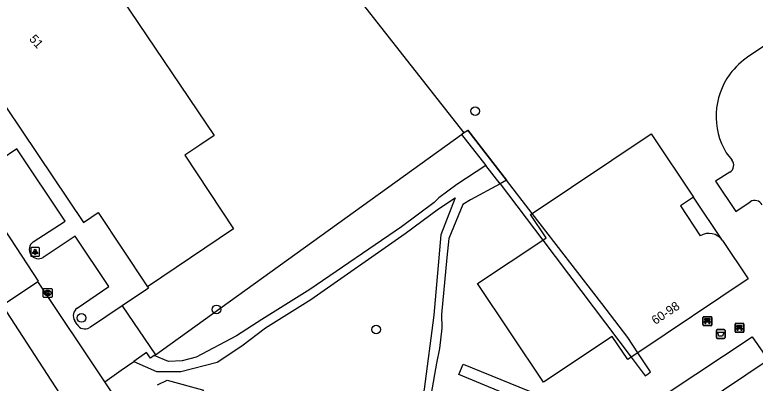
# Model space of a CAD drawing. Extents: x 158352 to 159489, y 383828 to 384597.
# Drawn here: x 158602.1 to 158685.5, y 384370.6 to 384412.1 of the extents above; entities that cross this region are included whole.
import ezdxf

# ---------------------------------------------------------------- set-up
doc = ezdxf.new("R2010")
doc.units = 0
for name, color, linetype in [('IMGEO_Afvalbak', 7, 'Continuous'), ('IMGEO_Bank', 7, 'Continuous'), ('IMGEO_Boom', 7, 'Continuous'), ('IMGEO_Groenvoorziening', 7, 'Continuous'), ('IMGEO_Haag', 7, 'Continuous'), ('IMGEO_Hek', 7, 'Continuous'), ('IMGEO_Kolk', 7, 'Continuous'), ('IMGEO_Lichtpunt', 7, 'Continuous'), ('IMGEO_Pand', 7, 'Continuous'), ('IMGEO_Pand_nummerreeks', 7, 'Continuous'), ('IMGEO_Pand_overbouw', 7, 'Continuous'), ('IMGEO_Parkeervlak_open', 7, 'Continuous'), ('IMGEO_Rijbaan_lokaal_gesloten', 7, 'Continuous'), ('IMGEO_Rijbaan_lokaal_open', 7, 'Continuous'), ('IMGEO_Voetpad_onverhard', 7, 'Continuous')]:
    doc.layers.add(name, color=color, linetype=linetype)

msp = doc.modelspace()

# ---------------------------------------------------------------- linework, layer by layer
at = {"layer": 'IMGEO_Afvalbak'}
for p, q in [((158681.157, 384375.749), (158681.157, 384376.549)), ((158681.157, 384376.549), (158681.157, 384375.749)), ((158681.257, 384376.649), (158682.047, 384376.649)), ((158682.047, 384376.649), (158681.257, 384376.649)), ((158682.147, 384376.549), (158682.147, 384375.749)), ((158682.147, 384375.749), (158682.147, 384376.549)), ((158682.047, 384375.649), (158681.257, 384375.649)), ((158681.257, 384375.649), (158682.047, 384375.649))]:
    msp.add_line(p, q, dxfattribs=at)
msp.add_lwpolyline([(158681.3, 384376.363), (158682.004, 384376.363), (158681.855, 384375.893), (158681.449, 384375.893), (158681.3, 384376.363)], dxfattribs=at)
for centre, start, end in [((158681.257, 384376.549), 90, 180), ((158681.257, 384376.549), 90, 180), ((158682.047, 384376.549), 0, 90), ((158682.047, 384376.549), 360, 90), ((158681.257, 384375.749), 180, 270), ((158681.257, 384375.749), 180, 270), ((158682.047, 384375.749), 270, 0), ((158682.047, 384375.749), 270, 0)]:
    msp.add_arc(centre, 0.1, start, end, dxfattribs=at)
at = {"layer": 'IMGEO_Bank'}
for p, q in [((158679.646, 384377.168), (158679.646, 384378.009)), ((158679.646, 384378.009), (158679.646, 384377.168)), ((158679.721, 384378.093), (158680.562, 384378.093)), ((158680.562, 384378.093), (158679.721, 384378.093)), ((158680.646, 384378.018), (158680.646, 384377.177)), ((158680.646, 384377.177), (158680.646, 384378.018)), ((158680.343, 384377.491), (158679.95, 384377.491)), ((158679.955, 384377.599), (158679.955, 384377.705)), ((158679.999, 384377.705), (158679.999, 384377.599)), ((158680.287, 384377.711), (158680.005, 384377.711)), ((158680.005, 384377.593), (158680.287, 384377.593)), ((158680.293, 384377.599), (158680.293, 384377.705)), ((158680.337, 384377.705), (158680.337, 384377.599)), ((158683.259, 384376.413), (158683.259, 384377.254)), ((158683.259, 384377.254), (158683.259, 384376.413)), ((158683.334, 384377.338), (158684.175, 384377.338)), ((158684.175, 384377.338), (158683.334, 384377.338)), ((158684.259, 384377.263), (158684.259, 384376.422)), ((158684.259, 384376.422), (158684.259, 384377.263)), ((158680.571, 384377.093), (158679.73, 384377.093)), ((158679.73, 384377.093), (158680.571, 384377.093)), ((158684.184, 384376.338), (158683.343, 384376.338)), ((158683.343, 384376.338), (158684.184, 384376.338)), ((158683.956, 384376.736), (158683.563, 384376.736)), ((158683.568, 384376.844), (158683.568, 384376.95)), ((158683.612, 384376.95), (158683.612, 384376.844)), ((158683.9, 384376.956), (158683.618, 384376.956)), ((158683.618, 384376.838), (158683.9, 384376.838)), ((158683.906, 384376.844), (158683.906, 384376.95)), ((158683.95, 384376.95), (158683.95, 384376.844))]:
    msp.add_line(p, q, dxfattribs=at)
for points in [[(158679.893, 384377.491), (158679.751, 384377.491), (158679.863, 384377.593), (158679.949, 384377.593)], [(158679.949, 384377.711), (158679.863, 384377.711), (158679.863, 384377.872), (158680.426, 384377.872), (158680.426, 384377.711), (158680.343, 384377.711)], [(158679.943, 384377.484), (158679.943, 384377.277), (158679.9, 384377.277), (158679.9, 384377.484)], [(158680.343, 384377.593), (158680.426, 384377.593), (158680.538, 384377.491), (158680.399, 384377.491)], [(158680.393, 384377.484), (158680.393, 384377.277), (158680.349, 384377.277), (158680.349, 384377.484)], [(158683.562, 384376.956), (158683.476, 384376.956), (158683.476, 384377.117), (158684.039, 384377.117), (158684.039, 384376.956), (158683.956, 384376.956)], [(158683.506, 384376.736), (158683.364, 384376.736), (158683.476, 384376.838), (158683.562, 384376.838)], [(158683.556, 384376.729), (158683.556, 384376.522), (158683.513, 384376.522), (158683.513, 384376.729)], [(158683.956, 384376.838), (158684.039, 384376.838), (158684.151, 384376.736), (158684.012, 384376.736)], [(158684.006, 384376.729), (158684.006, 384376.522), (158683.962, 384376.522), (158683.962, 384376.729)]]:
    msp.add_lwpolyline(points, dxfattribs=at)
for centre, radius, start, end in [((158679.724, 384378.015), 0.0779, 92.4484, 184.28452), ((158679.724, 384378.015), 0.0779, 92.4484, 184.28452), ((158680.568, 384378.015), 0.0779, 2.4484, 94.28452), ((158680.568, 384378.015), 0.0779, 2.4484, 94.28452), ((158679.724, 384377.171), 0.0779, 182.4484, 274.28452), ((158679.724, 384377.171), 0.0779, 182.4484, 274.28452), ((158679.893, 384377.484), 0.00671, 2.89567, 87.10433), ((158679.95, 384377.484), 0.00671, 92.89567, 177.10433), ((158679.948, 384377.704), 0.00671, 2.89567, 87.10433), ((158679.948, 384377.6), 0.00671, 272.89567, 357.10433), ((158680.005, 384377.704), 0.00671, 92.89567, 177.10433), ((158680.005, 384377.6), 0.00671, 182.89567, 267.10433), ((158680.287, 384377.704), 0.00671, 2.89567, 87.10433), ((158680.287, 384377.6), 0.00671, 272.89567, 357.10433), ((158680.344, 384377.704), 0.00671, 92.89567, 177.10433), ((158680.344, 384377.6), 0.00671, 182.89567, 267.10433), ((158680.342, 384377.484), 0.00671, 2.89567, 87.10433), ((158680.399, 384377.484), 0.00671, 92.89567, 177.10433), ((158680.568, 384377.171), 0.0779, 272.4484, 4.28452), ((158680.568, 384377.171), 0.0779, 272.4484, 4.28452), ((158683.337, 384377.26), 0.0779, 92.4484, 184.28452), ((158683.337, 384377.26), 0.0779, 92.4484, 184.28452), ((158684.181, 384377.26), 0.0779, 2.4484, 94.28452), ((158684.181, 384377.26), 0.0779, 2.4484, 94.28452), ((158683.337, 384376.416), 0.0779, 182.4484, 274.28452), ((158683.337, 384376.416), 0.0779, 182.4484, 274.28452), ((158683.506, 384376.729), 0.00671, 2.89567, 87.10433), ((158683.563, 384376.729), 0.00671, 92.89567, 177.10433), ((158683.561, 384376.949), 0.00671, 2.89567, 87.10433), ((158683.561, 384376.845), 0.00671, 272.89567, 357.10433), ((158683.618, 384376.949), 0.00671, 92.89567, 177.10433), ((158683.618, 384376.845), 0.00671, 182.89567, 267.10433), ((158683.9, 384376.949), 0.00671, 2.89567, 87.10433), ((158683.9, 384376.845), 0.00671, 272.89567, 357.10433), ((158683.957, 384376.949), 0.00671, 92.89567, 177.10433), ((158683.957, 384376.845), 0.00671, 182.89567, 267.10433), ((158683.955, 384376.729), 0.00671, 2.89567, 87.10433), ((158684.012, 384376.729), 0.00671, 92.89567, 177.10433), ((158684.181, 384376.416), 0.0779, 272.4484, 4.28452), ((158684.181, 384376.416), 0.0779, 272.4484, 4.28452)]:
    msp.add_arc(centre, radius, start, end, dxfattribs=at)
at = {"layer": 'IMGEO_Boom'}
for centre in [(158653.998, 384401.252), (158624.849, 384378.917), (158609.656, 384377.951), (158642.838, 384376.645)]:
    msp.add_circle(centre, 0.489, dxfattribs=at)
at = {"layer": 'IMGEO_Groenvoorziening'}
for points in [[(158620.74, 384439.534), (158623.045, 384436.621), (158652.695, 384398.823), (158652.574, 384398.736)], [(158653.171, 384399.122), (158657.521, 384393.485), (158657.521, 384393.485)], [(158617.97, 384373.799), (158652.453, 384398.648)], [(158657.521, 384393.485), (158656.794, 384393.085)], [(158643.13, 384347.868), (158675.357, 384369.296), (158675.482, 384369.379), (158675.607, 384369.462), (158685.2, 384375.84), (158686.987, 384373.219)], [(158641.434, 384342.662), (158670.801, 384362.332), (158671.801, 384363.005), (158686.987, 384373.219)], [(158662.118, 384368.88), (158661.451, 384367.698), (158652.15, 384371.583), (158652.628, 384372.736), (158662.118, 384368.88)], [(158618.23, 384370.405), (158619.305, 384370.951), (158623.296, 384369.846), (158639.55, 384345.488), (158641.728, 384346.935)]]:
    msp.add_lwpolyline(points, dxfattribs=at)
at = {"layer": 'IMGEO_Haag'}
for points in [[(158652.574, 384398.736), (158653.171, 384399.122)], [(158657.521, 384393.485), (158653.171, 384399.122)], [(158652.453, 384398.648), (158652.574, 384398.736)], [(158652.453, 384398.648), (158655.199, 384395.129)], [(158656.794, 384393.085), (158661.594, 384386.731)], [(158660.408, 384389.743), (158657.521, 384393.485)], [(158672.315, 384374.03), (158671.193, 384375.764), (158668.25, 384379.581), (158660.408, 384389.743)], [(158661.594, 384386.731), (158671.567, 384373.529)], [(158617.085, 384381.476), (158617.196, 384381.31), (158614.246, 384379.331)], [(158671.567, 384373.529), (158673.149, 384371.434), (158673.458, 384371.665), (158673.719, 384371.861), (158672.315, 384374.03)]]:
    msp.add_lwpolyline(points, dxfattribs=at)
at = {"layer": 'IMGEO_Hek'}
msp.add_lwpolyline([(158614.246, 384379.331), (158617.97, 384373.799)], dxfattribs=at)
at = {"layer": 'IMGEO_Kolk'}
for p, q in [((158605.412, 384381.272), (158606.264, 384381.272)), ((158605.337, 384380.346), (158605.337, 384381.198)), ((158605.848, 384380.492), (158605.823, 384380.492)), ((158605.825, 384381.052), (158605.85, 384381.052)), ((158606.338, 384381.198), (158606.338, 384380.346)), ((158606.264, 384380.272), (158605.412, 384380.272))]:
    msp.add_line(p, q, dxfattribs=at)
for points in [[(158605.412, 384381.272), (158606.264, 384381.272)], [(158605.337, 384380.346), (158605.337, 384381.198)], [(158605.658, 384380.972), (158605.781, 384380.972), (158605.781, 384380.821), (158605.911, 384380.972), (158606.075, 384380.972), (158605.929, 384380.821), (158606.082, 384380.572), (158605.93, 384380.572), (158605.845, 384380.736), (158605.781, 384380.669), (158605.781, 384380.572), (158605.658, 384380.572), (158605.658, 384380.972)], [(158606.338, 384381.198), (158606.338, 384380.346)], [(158606.264, 384380.272), (158605.412, 384380.272)]]:
    msp.add_lwpolyline(points, dxfattribs=at)
for centre, start, end in [((158605.414, 384381.196), 91.55205, 178.44795), ((158605.414, 384381.196), 91.55205, 178.44795), ((158606.262, 384381.196), 1.55205, 88.44795), ((158606.262, 384381.196), 1.55205, 88.44795), ((158605.414, 384380.348), 181.55205, 268.44795), ((158605.414, 384380.348), 181.55205, 268.44795), ((158606.262, 384380.348), 271.55205, 358.44795), ((158606.262, 384380.348), 271.55205, 358.44795)]:
    msp.add_arc(centre, 0.0765, start, end, dxfattribs=at)
for centre, major_axis, ratio, start_param, end_param in [((158605.824, 384380.772), (-0.387, 0.002), 0.722429, 4.712389, 7.853982), ((158605.849, 384380.772), (-0.39, 0.002), 0.717154, 1.570796, 4.712389)]:
    msp.add_ellipse(centre, major_axis=major_axis, ratio=ratio, start_param=start_param, end_param=end_param, dxfattribs=at)
at = {"layer": 'IMGEO_Lichtpunt'}
for p, q in [((158603.931, 384385.802), (158603.931, 384384.995)), ((158603.931, 384385.802), (158603.931, 384384.995)), ((158604.833, 384385.897), (158604.025, 384385.897)), ((158604.833, 384385.897), (158604.025, 384385.897)), ((158604.927, 384384.995), (158604.927, 384385.802)), ((158604.927, 384384.995), (158604.927, 384385.802)), ((158604.025, 384384.901), (158604.833, 384384.901)), ((158604.025, 384384.901), (158604.833, 384384.901))]:
    msp.add_line(p, q, dxfattribs=at)
for points in [[(158604.305, 384385.466), (158604.344, 384385.438), (158604.156, 384385.176), (158604.118, 384385.203), (158604.305, 384385.466)], [(158604.517, 384385.438), (158604.555, 384385.465), (158604.742, 384385.203), (158604.703, 384385.175), (158604.517, 384385.438)], [(158604.407, 384385.418), (158604.454, 384385.418), (158604.454, 384385.096), (158604.407, 384385.096), (158604.407, 384385.418)]]:
    msp.add_lwpolyline(points, dxfattribs=at)
msp.add_circle((158604.43, 384385.6), 0.0994, dxfattribs=at)
for centre, start, end in [((158604.025, 384385.802), 90, 180), ((158604.025, 384385.802), 90, 180), ((158604.833, 384385.802), 0, 90), ((158604.833, 384385.802), 0, 90), ((158604.025, 384384.995), 180, 270), ((158604.025, 384384.995), 180, 270), ((158604.833, 384384.995), 270, 0), ((158604.833, 384384.995), 270, 360)]:
    msp.add_arc(centre, 0.0946, start, end, dxfattribs=at)
at = {"layer": 'IMGEO_Pand'}
for points in [[(158616.878, 384436.328), (158625.857, 384426.613), (158621.431, 384422.545), (158621.016, 384422.978), (158613.179, 384415.471), (158624.577, 384398.511), (158622.984, 384397.441), (158621.283, 384396.298), (158626.768, 384387.984), (158617.085, 384381.476)], [(158598.624, 384408.042), (158598.814, 384407.832), (158597.717, 384406.798), (158609.87, 384388.708), (158611.53, 384389.824), (158617.021, 384381.572), (158617.085, 384381.476)], [(158660.408, 384389.743), (158673.813, 384398.696), (158678.575, 384391.571), (158677.095, 384390.582), (158679.345, 384387.214)], [(158661.594, 384386.731), (158661.984, 384386.992), (158660.227, 384389.622), (158660.408, 384389.743)], [(158671.567, 384373.529), (158671.168, 384373.262), (158669.415, 384375.866), (158661.671, 384370.716), (158654.25, 384381.827), (158661.594, 384386.731)], [(158681.84, 384386.687), (158684.743, 384382.343), (158672.315, 384374.03)], [(158672.315, 384374.03), (158671.567, 384373.529)]]:
    msp.add_lwpolyline(points, dxfattribs=at)
msp.add_arc((158680.315, 384385.636), 1.852, 34.57477, 121.57154, dxfattribs=at)
at = {"layer": 'IMGEO_Pand_overbouw'}
msp.add_lwpolyline([(158681.84, 384386.687), (158678.575, 384391.571), (158677.095, 384390.582), (158679.345, 384387.214)], dxfattribs=at)
msp.add_arc((158680.315, 384385.636), 1.852, 34.57477, 121.57154, dxfattribs=at)
at = {"layer": 'IMGEO_Parkeervlak_open'}
for points in [[(158604.196, 384386.515), (158607.807, 384388.872), (158602.384, 384397.019), (158598.797, 384394.612)], [(158609.161, 384379.068), (158612.729, 384381.479), (158608.952, 384387.175), (158605.334, 384384.779)], [(158614.246, 384379.331), (158610.535, 384376.842)], [(158614.246, 384379.331), (158617.97, 384373.799)], [(158609.15, 384377.206), (158608.895, 384377.641)], [(158617.85, 384373.714), (158617.97, 384373.799)], [(158612.277, 384370.752), (158614.122, 384372.048), (158615.556, 384373.055)]]:
    msp.add_lwpolyline(points, dxfattribs=at)
for centre, radius, start, end in [((158604.8, 384385.67), 1.039, 125.52581, 300.96627), ((158609.783, 384378.214), 1.056, 126.04306, 212.83886), ((158610.038, 384377.77), 1.052, 212.38648, 298.16305)]:
    msp.add_arc(centre, radius, start, end, dxfattribs=at)
at = {"layer": 'IMGEO_Rijbaan_lokaal_gesloten'}
for points in [[(158689.789, 384410.772), (158689.013, 384410.253), (158684.802, 384407.456)], [(158682.268, 384396.558), (158682.912, 384395.76)], [(158682.687, 384394.384), (158681.049, 384393.353), (158683.33, 384389.947), (158684.972, 384391.046)], [(158600.765, 384379.404), (158604.726, 384382.045)], [(158612.277, 384370.752), (158604.726, 384382.045)], [(158618.74, 384351.667), (158600.765, 384379.404)], [(158623.109, 384354.586), (158612.277, 384370.752)]]:
    msp.add_lwpolyline(points, dxfattribs=at)
for centre, radius, start, end in [((158689.883, 384400.024), 9.002, 124.35943, 143.16062), ((158689.129, 384400.682), 8.005, 143.69286, 211.01054), ((158682.152, 384395.178), 0.957, 303.95967, 37.46699), ((158685.488, 384390.26), 0.94, 28.3941, 123.27257)]:
    msp.add_arc(centre, radius, start, end, dxfattribs=at)
at = {"layer": 'IMGEO_Rijbaan_lokaal_open'}
msp.add_lwpolyline([(158604.726, 384382.045), (158604.826, 384382.111), (158601.702, 384386.852), (158596.446, 384394.622), (158592.25, 384400.979), (158591.846, 384401.527)], dxfattribs=at)
at = {"layer": 'IMGEO_Voetpad_onverhard'}
for points in [[(158655.199, 384395.129), (158651.925, 384392.99), (158649.9, 384391.477), (158649.354, 384390.952), (158645.674, 384388.224), (158635.373, 384381.177), (158629.945, 384377.795), (158627.097, 384375.927), (158622.559, 384373.524), (158621.002, 384373.124), (158619.467, 384373.035), (158617.85, 384373.714)], [(158656.794, 384393.085), (158655.199, 384395.129)], [(158656.794, 384393.085), (158653.471, 384391.255), (158652.581, 384390.743), (158651.022, 384386.908), (158650.779, 384384.759), (158650.184, 384378.327), (158650.223, 384376.817), (158649.956, 384374.525), (158649.645, 384372.857), (158648.447, 384366.032), (158647.954, 384363.379), (158647.108, 384360.265), (158645.92, 384356.335), (158643.727, 384349.72), (158643.137, 384347.891), (158643.13, 384347.868)], [(158615.556, 384373.055), (158618.109, 384371.9), (158620.824, 384371.9), (158624.939, 384372.968), (158627.72, 384374.792), (158630.368, 384376.839), (158635.462, 384380.042), (158646.089, 384387.459), (158649.864, 384390.262), (158651.73, 384391.478), (158650.132, 384387.314), (158649.315, 384378.279), (158648.253, 384369.918), (158647.597, 384366.42), (158645.068, 384356.551), (158641.728, 384346.935)], [(158617.85, 384373.714), (158617.412, 384373.406), (158616.975, 384374.052), (158615.556, 384373.055)]]:
    msp.add_lwpolyline(points, dxfattribs=at)

# ---------------------------------------------------------------- texts
at = {"layer": 'IMGEO_Pand_nummerreeks'}
for s, rotation, p in [('51', 311.75122, (158603.705, 384409.346)), ('60-98', 33.78159, (158674.278, 384377.147))]:
    msp.add_text(s, height=1, rotation=rotation, dxfattribs=at).set_placement(p)

doc.saveas('drawing.dxf')
